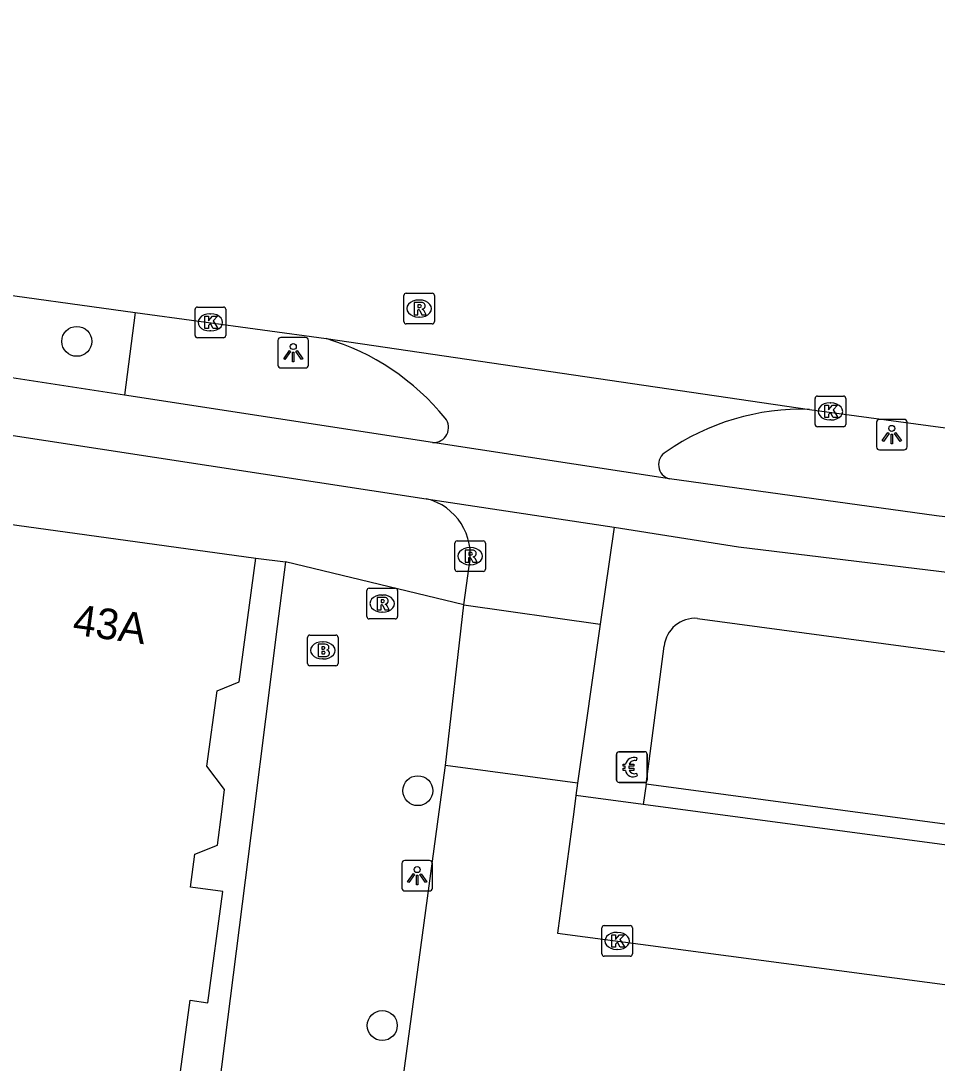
# Model space of a CAD drawing. Extents: x 160664 to 161506, y 382245 to 383288.
# Drawn here: x 160852.57 to 160882.5, y 383241.79 to 383275.84 of the extents above; entities that cross this region are included whole.
import ezdxf

# ---------------------------------------------------------------- set-up
doc = ezdxf.new("R2010")
doc.units = 0
for name, color, linetype in [('IMGEO_Berm_open', 7, 'Continuous'), ('IMGEO_Betaalautomaat', 7, 'Continuous'), ('IMGEO_Boom', 7, 'Continuous'), ('IMGEO_Brandkraan', 7, 'Continuous'), ('IMGEO_Fietspad_gesloten', 7, 'Continuous'), ('IMGEO_Kolk', 7, 'Continuous'), ('IMGEO_Lichtpunt', 7, 'Continuous'), ('IMGEO_Pand', 7, 'Continuous'), ('IMGEO_Pand_nummerreeks', 7, 'Continuous'), ('IMGEO_Rijbaan_lokaal_gesloten', 7, 'Continuous'), ('IMGEO_Rijbaan_lokaal_open', 7, 'Continuous'), ('IMGEO_Rioolput', 7, 'Continuous'), ('IMGEO_Voetpad_open', 7, 'Continuous')]:
    doc.layers.add(name, color=color, linetype=linetype)

msp = doc.modelspace()

# ---------------------------------------------------------------- linework, layer by layer
at = {"layer": 'IMGEO_Berm_open'}
msp.add_lwpolyline([(160856.311, 383266.312), (160855.96, 383263.61)], dxfattribs=at)
at = {"layer": 'IMGEO_Betaalautomaat'}
for p, q in [((160872.03, 383251.031), (160872.03, 383251.872)), ((160872.03, 383251.872), (160872.03, 383251.031)), ((160872.105, 383251.955), (160872.946, 383251.955)), ((160872.946, 383251.955), (160872.105, 383251.955)), ((160873.029, 383251.881), (160873.029, 383251.04)), ((160873.029, 383251.04), (160873.029, 383251.881)), ((160872.692, 383251.76), (160872.675, 383251.66)), ((160872.313, 383251.419), (160872.313, 383251.487)), ((160872.434, 383251.487), (160872.434, 383251.419)), ((160872.679, 383251.254), (160872.701, 383251.167)), ((160872.955, 383250.956), (160872.114, 383250.956)), ((160872.114, 383250.956), (160872.955, 383250.956))]:
    msp.add_line(p, q, dxfattribs=at)
for points in [[(160872.313, 383251.487), (160872.244, 383251.487), (160872.244, 383251.556), (160872.323, 383251.556)], [(160872.445, 383251.556), (160872.592, 383251.556), (160872.592, 383251.487), (160872.434, 383251.487)], [(160872.318, 383251.35), (160872.244, 383251.35), (160872.244, 383251.419), (160872.313, 383251.419)], [(160872.434, 383251.419), (160872.592, 383251.419), (160872.592, 383251.35), (160872.448, 383251.35)]]:
    msp.add_lwpolyline(points, dxfattribs=at)
for centre, radius, start, end in [((160872.108, 383251.878), 0.0779, 92.4484, 184.2845), ((160872.108, 383251.878), 0.0779, 92.4484, 184.2845), ((160872.952, 383251.878), 0.0779, 2.4484, 94.2845), ((160872.952, 383251.878), 0.0779, 2.4484, 94.2845), ((160872.606, 383251.48), 0.293, 73.014, 165.0139), ((160872.612, 383251.493), 0.179, 69.3236, 159.5683), ((160872.579, 383251.405), 0.267, 191.8096, 297.0389), ((160872.612, 383251.42), 0.179, 202.7625, 291.8693), ((160872.108, 383251.034), 0.0779, 182.4484, 274.2845), ((160872.108, 383251.034), 0.0779, 182.4484, 274.2845), ((160872.952, 383251.034), 0.0779, 272.4484, 4.2845), ((160872.952, 383251.034), 0.0779, 272.4484, 4.2845)]:
    msp.add_arc(centre, radius, start, end, dxfattribs=at)
at = {"layer": 'IMGEO_Boom'}
for centre in [(160854.398, 383265.367), (160865.539, 383250.687), (160864.378, 383243.014)]:
    msp.add_circle(centre, 0.489, dxfattribs=at)
at = {"layer": 'IMGEO_Brandkraan'}
for p, q in [((160861.936, 383254.844), (160861.936, 383255.696)), ((160862.011, 383255.77), (160862.863, 383255.77)), ((160862.937, 383255.696), (160862.937, 383254.844)), ((160862.424, 383255.55), (160862.449, 383255.55)), ((160862.447, 383254.99), (160862.422, 383254.99)), ((160862.863, 383254.77), (160862.011, 383254.77))]:
    msp.add_line(p, q, dxfattribs=at)
for points in [[(160861.936, 383254.844), (160861.936, 383255.696)], [(160862.011, 383255.77), (160862.863, 383255.77)], [(160862.937, 383255.696), (160862.937, 383254.844)], [(160862.284, 383255.47), (160862.284, 383255.07), (160862.497, 383255.07)], [(160862.515, 383255.47), (160862.284, 383255.47)], [(160862.463, 383255.389), (160862.409, 383255.389), (160862.409, 383255.313)], [(160862.409, 383255.313), (160862.462, 383255.313)], [(160862.471, 383255.237), (160862.409, 383255.237), (160862.409, 383255.156)], [(160862.409, 383255.156), (160862.471, 383255.156)], [(160862.863, 383254.77), (160862.011, 383254.77)]]:
    msp.add_lwpolyline(points, dxfattribs=at)
for centre, radius, start, end in [((160862.013, 383255.694), 0.0765, 91.552, 178.448), ((160862.013, 383255.694), 0.0765, 91.552, 178.448), ((160862.861, 383255.694), 0.0765, 1.552, 88.448), ((160862.861, 383255.694), 0.0765, 1.552, 88.448), ((160862.464, 383255.351), 0.0379, 267.8285, 90.9355), ((160862.519, 383255.325), 0.145, 59.4692, 91.5367), ((160862.544, 383255.372), 0.0922, 285.5137, 58.1501), ((160862.549, 383255.18), 0.105, 301.3115, 78.989), ((160862.472, 383255.196), 0.0404, 269.8759, 90.5077), ((160862.503, 383255.321), 0.251, 268.6676, 293.5347), ((160862.013, 383254.846), 0.0765, 181.552, 268.448), ((160862.013, 383254.846), 0.0765, 181.552, 268.448), ((160862.861, 383254.846), 0.0765, 271.552, 358.448), ((160862.861, 383254.846), 0.0765, 271.552, 358.448)]:
    msp.add_arc(centre, radius, start, end, dxfattribs=at)
for centre, major_axis, ratio, start_param, end_param in [((160862.423, 383255.27), (-0.387, 0.002), 0.722429, 4.712389, 7.853982), ((160862.448, 383255.27), (-0.39, 0.002), 0.717154, 1.570796, 4.712389)]:
    msp.add_ellipse(centre, major_axis=major_axis, ratio=ratio, start_param=start_param, end_param=end_param, dxfattribs=at)
at = {"layer": 'IMGEO_Fietspad_gesloten'}
for points in [[(160749.571, 383275.838), (160772.375, 383273.271), (160826.897, 383266.189), (160865.807, 383260.226)], [(160855.96, 383263.61), (160850.573, 383264.439)], [(160866.022, 383262.062), (160855.96, 383263.61)], [(160906.447, 383256.836), (160882.483, 383259.669), (160873.765, 383260.871)], [(160871.952, 383259.299), (160876.01, 383258.649), (160907.21, 383254.866)]]:
    msp.add_lwpolyline(points, dxfattribs=at)
at = {"layer": 'IMGEO_Kolk'}
for p, q in [((160858.262, 383265.561), (160858.262, 383266.413)), ((160858.337, 383266.487), (160859.189, 383266.487)), ((160858.75, 383266.267), (160858.775, 383266.267)), ((160859.263, 383266.413), (160859.263, 383265.561)), ((160859.189, 383265.487), (160858.337, 383265.487)), ((160858.773, 383265.707), (160858.748, 383265.707)), ((160878.515, 383262.652), (160878.515, 383263.504)), ((160878.59, 383263.578), (160879.442, 383263.578)), ((160879.516, 383263.504), (160879.516, 383262.652)), ((160879.003, 383263.358), (160879.028, 383263.358)), ((160879.026, 383262.798), (160879.001, 383262.798)), ((160879.442, 383262.578), (160878.59, 383262.578)), ((160871.551, 383245.352), (160871.551, 383246.204)), ((160871.626, 383246.278), (160872.478, 383246.278)), ((160872.552, 383246.204), (160872.552, 383245.352)), ((160872.039, 383246.058), (160872.064, 383246.058)), ((160872.062, 383245.498), (160872.037, 383245.498)), ((160872.478, 383245.278), (160871.626, 383245.278))]:
    msp.add_line(p, q, dxfattribs=at)
for points in [[(160858.262, 383265.561), (160858.262, 383266.413)], [(160858.337, 383266.487), (160859.189, 383266.487)], [(160858.583, 383266.187), (160858.706, 383266.187), (160858.706, 383266.036), (160858.836, 383266.187), (160859, 383266.187), (160858.854, 383266.036), (160859.007, 383265.787), (160858.855, 383265.787), (160858.77, 383265.951), (160858.706, 383265.884), (160858.706, 383265.787), (160858.583, 383265.787), (160858.583, 383266.187)], [(160859.263, 383266.413), (160859.263, 383265.561)], [(160859.189, 383265.487), (160858.337, 383265.487)], [(160878.515, 383262.652), (160878.515, 383263.504)], [(160878.59, 383263.578), (160879.442, 383263.578)], [(160879.516, 383263.504), (160879.516, 383262.652)], [(160878.836, 383263.278), (160878.959, 383263.278), (160878.959, 383263.127), (160879.089, 383263.278), (160879.253, 383263.278), (160879.107, 383263.127), (160879.26, 383262.878), (160879.108, 383262.878), (160879.023, 383263.042), (160878.959, 383262.975), (160878.959, 383262.878), (160878.836, 383262.878), (160878.836, 383263.278)], [(160879.442, 383262.578), (160878.59, 383262.578)], [(160871.551, 383245.352), (160871.551, 383246.204)], [(160871.626, 383246.278), (160872.478, 383246.278)], [(160872.552, 383246.204), (160872.552, 383245.352)], [(160871.872, 383245.978), (160871.995, 383245.978), (160871.995, 383245.827), (160872.125, 383245.978), (160872.289, 383245.978), (160872.143, 383245.827), (160872.296, 383245.578), (160872.144, 383245.578), (160872.059, 383245.742), (160871.995, 383245.675), (160871.995, 383245.578), (160871.872, 383245.578), (160871.872, 383245.978)], [(160872.478, 383245.278), (160871.626, 383245.278)]]:
    msp.add_lwpolyline(points, dxfattribs=at)
for centre, start, end in [((160858.339, 383266.411), 91.552, 178.448), ((160858.339, 383266.411), 91.552, 178.448), ((160859.187, 383266.411), 1.552, 88.448), ((160859.187, 383266.411), 1.552, 88.448), ((160858.339, 383265.563), 181.552, 268.448), ((160858.339, 383265.563), 181.552, 268.448), ((160859.187, 383265.563), 271.552, 358.448), ((160859.187, 383265.563), 271.552, 358.448), ((160878.592, 383263.502), 91.552, 178.448), ((160878.592, 383263.502), 91.552, 178.448), ((160879.44, 383263.502), 1.552, 88.448), ((160879.44, 383263.502), 1.552, 88.448), ((160878.592, 383262.654), 181.552, 268.448), ((160878.592, 383262.654), 181.552, 268.448), ((160879.44, 383262.654), 271.552, 358.448), ((160879.44, 383262.654), 271.552, 358.448), ((160871.628, 383246.202), 91.552, 178.448), ((160871.628, 383246.202), 91.552, 178.448), ((160872.476, 383246.202), 1.552, 88.448), ((160872.476, 383246.202), 1.552, 88.448), ((160871.628, 383245.354), 181.552, 268.448), ((160871.628, 383245.354), 181.552, 268.448), ((160872.476, 383245.354), 271.552, 358.448), ((160872.476, 383245.354), 271.552, 358.448)]:
    msp.add_arc(centre, 0.0765, start, end, dxfattribs=at)
for centre, major_axis, ratio, start_param, end_param in [((160858.749, 383265.987), (-0.387, 0.002), 0.722429, 4.712389, 7.853982), ((160858.774, 383265.987), (-0.39, 0.002), 0.717154, 1.570796, 4.712389), ((160879.002, 383263.078), (-0.387, 0.002), 0.722429, 4.712389, 7.853982), ((160879.027, 383263.078), (-0.39, 0.002), 0.717154, 1.570796, 4.712389), ((160872.038, 383245.778), (-0.387, 0.002), 0.722429, 4.712389, 7.853982), ((160872.063, 383245.778), (-0.39, 0.002), 0.717154, 1.570796, 4.712389)]:
    msp.add_ellipse(centre, major_axis=major_axis, ratio=ratio, start_param=start_param, end_param=end_param, dxfattribs=at)
at = {"layer": 'IMGEO_Lichtpunt'}
for p, q in [((160861.873, 383265.495), (160861.065, 383265.495)), ((160861.873, 383265.495), (160861.065, 383265.495)), ((160860.971, 383265.4), (160860.971, 383264.593)), ((160860.971, 383265.4), (160860.971, 383264.593)), ((160861.967, 383264.593), (160861.967, 383265.4)), ((160861.967, 383264.593), (160861.967, 383265.4)), ((160861.065, 383264.499), (160861.873, 383264.499)), ((160861.065, 383264.499), (160861.873, 383264.499)), ((160881.425, 383262.818), (160880.617, 383262.818)), ((160881.425, 383262.818), (160880.617, 383262.818)), ((160880.523, 383262.723), (160880.523, 383261.916)), ((160880.523, 383262.723), (160880.523, 383261.916)), ((160881.519, 383261.916), (160881.519, 383262.723)), ((160881.519, 383261.916), (160881.519, 383262.723)), ((160880.617, 383261.822), (160881.425, 383261.822)), ((160880.617, 383261.822), (160881.425, 383261.822)), ((160865.019, 383248.312), (160865.019, 383247.505)), ((160865.019, 383248.312), (160865.019, 383247.505)), ((160865.921, 383248.407), (160865.113, 383248.407)), ((160865.921, 383248.407), (160865.113, 383248.407)), ((160866.015, 383247.505), (160866.015, 383248.312)), ((160866.015, 383247.505), (160866.015, 383248.312)), ((160865.113, 383247.411), (160865.921, 383247.411)), ((160865.113, 383247.411), (160865.921, 383247.411))]:
    msp.add_line(p, q, dxfattribs=at)
for points in [[(160861.345, 383265.064), (160861.384, 383265.036), (160861.196, 383264.774), (160861.158, 383264.801), (160861.345, 383265.064)], [(160861.447, 383265.016), (160861.494, 383265.016), (160861.494, 383264.694), (160861.447, 383264.694), (160861.447, 383265.016)], [(160861.557, 383265.036), (160861.595, 383265.063), (160861.782, 383264.801), (160861.743, 383264.773), (160861.557, 383265.036)], [(160880.897, 383262.387), (160880.936, 383262.359), (160880.748, 383262.097), (160880.71, 383262.124), (160880.897, 383262.387)], [(160880.999, 383262.339), (160881.046, 383262.339), (160881.046, 383262.017), (160880.999, 383262.017), (160880.999, 383262.339)], [(160881.109, 383262.359), (160881.147, 383262.386), (160881.334, 383262.124), (160881.295, 383262.096), (160881.109, 383262.359)], [(160865.393, 383247.976), (160865.432, 383247.948), (160865.244, 383247.686), (160865.206, 383247.713), (160865.393, 383247.976)], [(160865.495, 383247.928), (160865.542, 383247.928), (160865.542, 383247.606), (160865.495, 383247.606), (160865.495, 383247.928)], [(160865.605, 383247.948), (160865.643, 383247.975), (160865.83, 383247.713), (160865.791, 383247.685), (160865.605, 383247.948)]]:
    msp.add_lwpolyline(points, dxfattribs=at)
for centre in [(160861.47, 383265.198), (160881.022, 383262.521), (160865.518, 383248.11)]:
    msp.add_circle(centre, 0.0994, dxfattribs=at)
for centre, start, end in [((160861.065, 383265.4), 90, 180), ((160861.065, 383265.4), 90, 180), ((160861.873, 383265.4), 0, 90), ((160861.873, 383265.4), 0, 90), ((160861.065, 383264.593), 180, 270), ((160861.065, 383264.593), 180, 270), ((160861.873, 383264.593), 270, 0), ((160861.873, 383264.593), 270, 360), ((160880.617, 383262.723), 90, 180), ((160880.617, 383262.723), 90, 180), ((160881.425, 383262.723), 0, 90), ((160881.425, 383262.723), 0, 90), ((160880.617, 383261.916), 180, 270), ((160880.617, 383261.916), 180, 270), ((160881.425, 383261.916), 270, 0), ((160881.425, 383261.916), 270, 360), ((160865.113, 383248.312), 90, 180), ((160865.113, 383248.312), 90, 180), ((160865.921, 383248.312), 0, 90), ((160865.921, 383248.312), 0, 90), ((160865.113, 383247.505), 180, 270), ((160865.113, 383247.505), 180, 270), ((160865.921, 383247.505), 270, 0), ((160865.921, 383247.505), 270, 360)]:
    msp.add_arc(centre, 0.0946, start, end, dxfattribs=at)
at = {"layer": 'IMGEO_Pand'}
for points in [[(160851.794, 383259.444), (160860.248, 383258.284)], [(160855.398, 383235.113), (160853.587, 383237.967), (160857.23, 383237.418), (160858.106, 383243.839), (160858.68, 383243.76), (160859.175, 383247.395), (160858.114, 383247.539), (160858.259, 383248.609), (160858.993, 383248.905), (160859.135, 383250), (160859.229, 383250.723), (160858.65, 383251.485), (160858.987, 383253.952), (160859.698, 383254.243), (160860.248, 383258.284)]]:
    msp.add_lwpolyline(points, dxfattribs=at)
at = {"layer": 'IMGEO_Rijbaan_lokaal_gesloten'}
for points in [[(160850.949, 383267.047), (160856.311, 383266.312)], [(160856.311, 383266.312), (160862.548, 383265.458)], [(160862.548, 383265.458), (160878.331, 383263.145)], [(160878.331, 383263.145), (160896.51, 383260.689)], [(160866.442, 383251.515), (160867.042, 383256.762)], [(160867.042, 383256.762), (160871.497, 383256.122)], [(160871.497, 383256.122), (160870.753, 383250.928)], [(160864.949, 383240.486), (160866.237, 383250), (160866.442, 383251.515)], [(160870.753, 383250.928), (160866.442, 383251.515)], [(160870.753, 383250.928), (160870.701, 383250.534)], [(160870.701, 383250.534), (160870.631, 383250), (160870.107, 383246.034), (160901.483, 383241.871)]]:
    msp.add_lwpolyline(points, dxfattribs=at)
at = {"layer": 'IMGEO_Rijbaan_lokaal_open'}
for points in [[(160873.765, 383260.871), (160866.022, 383262.062)], [(160865.807, 383260.226), (160871.952, 383259.299)], [(160871.952, 383259.299), (160871.497, 383256.122)], [(160867.042, 383256.762), (160867.218, 383258.027)]]:
    msp.add_lwpolyline(points, dxfattribs=at)
for centre, radius, start, end in [((160860.28, 383257.873), 7.917, 39.0247, 73.3503), ((160878.092, 383255.365), 7.784, 88.2376, 124.8194), ((160866.055, 383262.548), 0.487, 266.1726, 39.5514), ((160873.886, 383261.337), 0.482, 119.7969, 255.4094), ((160865.371, 383258.394), 1.883, 348.7546, 76.6183)]:
    msp.add_arc(centre, radius, start, end, dxfattribs=at)
at = {"layer": 'IMGEO_Rioolput'}
for p, q in [((160865.082, 383266.012), (160865.082, 383266.864)), ((160865.157, 383266.938), (160866.009, 383266.938)), ((160866.083, 383266.864), (160866.083, 383266.012)), ((160865.57, 383266.718), (160865.595, 383266.718)), ((160866.009, 383265.938), (160865.157, 383265.938)), ((160865.593, 383266.158), (160865.568, 383266.158)), ((160866.748, 383257.922), (160866.748, 383258.774)), ((160866.823, 383258.848), (160867.675, 383258.848)), ((160867.749, 383258.774), (160867.749, 383257.922)), ((160867.236, 383258.628), (160867.261, 383258.628)), ((160867.259, 383258.068), (160867.234, 383258.068)), ((160867.675, 383257.848), (160866.823, 383257.848)), ((160863.876, 383256.374), (160863.876, 383257.226)), ((160863.951, 383257.3), (160864.803, 383257.3)), ((160864.364, 383257.08), (160864.389, 383257.08)), ((160864.877, 383257.226), (160864.877, 383256.374)), ((160864.803, 383256.3), (160863.951, 383256.3)), ((160864.387, 383256.52), (160864.362, 383256.52))]:
    msp.add_line(p, q, dxfattribs=at)
for points in [[(160865.082, 383266.012), (160865.082, 383266.864)], [(160865.157, 383266.938), (160866.009, 383266.938)], [(160866.083, 383266.864), (160866.083, 383266.012)], [(160865.671, 383266.636), (160865.419, 383266.638), (160865.419, 383266.238)], [(160865.597, 383266.557), (160865.543, 383266.557), (160865.543, 383266.476)], [(160865.419, 383266.238), (160865.543, 383266.238), (160865.543, 383266.4), (160865.554, 383266.4)], [(160865.543, 383266.476), (160865.595, 383266.476)], [(160865.601, 383266.371), (160865.672, 383266.238), (160865.812, 383266.238), (160865.747, 383266.364)], [(160866.009, 383265.938), (160865.157, 383265.938)], [(160866.748, 383257.922), (160866.748, 383258.774)], [(160866.823, 383258.848), (160867.675, 383258.848)], [(160867.749, 383258.774), (160867.749, 383257.922)], [(160867.337, 383258.546), (160867.085, 383258.548), (160867.085, 383258.148)], [(160867.263, 383258.467), (160867.209, 383258.467), (160867.209, 383258.386)], [(160867.209, 383258.386), (160867.261, 383258.386)], [(160867.085, 383258.148), (160867.209, 383258.148), (160867.209, 383258.31), (160867.22, 383258.31)], [(160867.267, 383258.281), (160867.338, 383258.148), (160867.478, 383258.148), (160867.413, 383258.274)], [(160867.675, 383257.848), (160866.823, 383257.848)], [(160863.876, 383256.374), (160863.876, 383257.226)], [(160863.951, 383257.3), (160864.803, 383257.3)], [(160864.465, 383256.998), (160864.213, 383257), (160864.213, 383256.6)], [(160864.877, 383257.226), (160864.877, 383256.374)], [(160864.213, 383256.6), (160864.337, 383256.6), (160864.337, 383256.762), (160864.348, 383256.762)], [(160864.391, 383256.919), (160864.337, 383256.919), (160864.337, 383256.838)], [(160864.337, 383256.838), (160864.389, 383256.838)], [(160864.395, 383256.733), (160864.466, 383256.6), (160864.606, 383256.6), (160864.541, 383256.726)], [(160864.803, 383256.3), (160863.951, 383256.3)]]:
    msp.add_lwpolyline(points, dxfattribs=at)
for centre, radius, start, end in [((160865.159, 383266.862), 0.0765, 91.552, 178.448), ((160865.159, 383266.862), 0.0765, 91.552, 178.448), ((160866.007, 383266.862), 0.0765, 1.552, 88.448), ((160866.007, 383266.862), 0.0765, 1.552, 88.448), ((160865.603, 383266.461), 0.0964, 77.0061, 93.1865), ((160865.617, 383266.518), 0.0378, 276.6634, 79.6772), ((160865.67, 383266.526), 0.109, 350.3612, 89.416), ((160865.668, 383266.526), 0.112, 277.5842, 350.9817), ((160865.553, 383266.347), 0.0533, 26.0293, 88.6989), ((160865.579, 383266.665), 0.19, 274.7715, 282.9687), ((160865.652, 383266.311), 0.108, 29.5134, 73.7905), ((160865.159, 383266.014), 0.0765, 181.552, 268.448), ((160865.159, 383266.014), 0.0765, 181.552, 268.448), ((160866.007, 383266.014), 0.0765, 271.552, 358.448), ((160866.007, 383266.014), 0.0765, 271.552, 358.448), ((160866.825, 383258.772), 0.0765, 91.552, 178.448), ((160866.825, 383258.772), 0.0765, 91.552, 178.448), ((160867.673, 383258.772), 0.0765, 1.552, 88.448), ((160867.673, 383258.772), 0.0765, 1.552, 88.448), ((160867.245, 383258.575), 0.19, 274.7715, 282.9687), ((160867.269, 383258.371), 0.0964, 77.0061, 93.1865), ((160867.283, 383258.428), 0.0378, 276.6634, 79.6772), ((160867.336, 383258.436), 0.109, 350.3612, 89.416), ((160867.334, 383258.436), 0.112, 277.5842, 350.9817), ((160867.219, 383258.257), 0.0533, 26.0293, 88.6989), ((160867.318, 383258.221), 0.108, 29.5134, 73.7905), ((160866.825, 383257.924), 0.0765, 181.552, 268.448), ((160866.825, 383257.924), 0.0765, 181.552, 268.448), ((160867.673, 383257.924), 0.0765, 271.552, 358.448), ((160867.673, 383257.924), 0.0765, 271.552, 358.448), ((160863.953, 383257.224), 0.0765, 91.552, 178.448), ((160863.953, 383257.224), 0.0765, 91.552, 178.448), ((160864.464, 383256.888), 0.109, 350.3612, 89.416), ((160864.801, 383257.224), 0.0765, 1.552, 88.448), ((160864.801, 383257.224), 0.0765, 1.552, 88.448), ((160864.347, 383256.709), 0.0533, 26.0293, 88.6989), ((160864.373, 383257.027), 0.19, 274.7715, 282.9687), ((160864.397, 383256.823), 0.0964, 77.0061, 93.1865), ((160864.411, 383256.88), 0.0378, 276.6634, 79.6772), ((160864.462, 383256.888), 0.112, 277.5842, 350.9817), ((160864.446, 383256.673), 0.108, 29.5134, 73.7905), ((160863.953, 383256.376), 0.0765, 181.552, 268.448), ((160863.953, 383256.376), 0.0765, 181.552, 268.448), ((160864.801, 383256.376), 0.0765, 271.552, 358.448), ((160864.801, 383256.376), 0.0765, 271.552, 358.448)]:
    msp.add_arc(centre, radius, start, end, dxfattribs=at)
for centre, major_axis, ratio, start_param, end_param in [((160865.569, 383266.438), (-0.387, 0.002), 0.722429, 4.712389, 7.853982), ((160865.594, 383266.438), (-0.39, 0.002), 0.717154, 1.570796, 4.712389), ((160867.235, 383258.348), (-0.387, 0.002), 0.722429, 4.712389, 7.853982), ((160867.26, 383258.348), (-0.39, 0.002), 0.717154, 1.570796, 4.712389), ((160864.363, 383256.8), (-0.387, 0.002), 0.722429, 4.712389, 7.853982), ((160864.388, 383256.8), (-0.39, 0.002), 0.717154, 1.570796, 4.712389)]:
    msp.add_ellipse(centre, major_axis=major_axis, ratio=ratio, start_param=start_param, end_param=end_param, dxfattribs=at)
at = {"layer": 'IMGEO_Voetpad_open'}
for points in [[(160861.217, 383258.166), (160860.949, 383256.053), (160860.18, 383250), (160858.544, 383237.111), (160855.398, 383235.113)], [(160860.248, 383258.284), (160861.217, 383258.166)], [(160867.042, 383256.762), (160861.217, 383258.166)], [(160874.679, 383256.315), (160889.011, 383254.386), (160888.287, 383248.853)], [(160873.001, 383250.897), (160873.584, 383255.405)], [(160873.001, 383250.897), (160872.896, 383250.24)], [(160888.287, 383248.853), (160873.001, 383250.897)], [(160872.896, 383250.24), (160870.701, 383250.534)], [(160901.462, 383246.414), (160874.688, 383250), (160872.896, 383250.24)]]:
    msp.add_lwpolyline(points, dxfattribs=at)
msp.add_arc((160874.597, 383255.3), 1.019, 85.3901, 174.0665, dxfattribs=at)

# ---------------------------------------------------------------- texts
at = {"layer": 'IMGEO_Pand_nummerreeks'}
msp.add_text('43A', height=1, rotation=352.255, dxfattribs=at).set_placement((160854.234, 383255.791))

doc.saveas('drawing.dxf')
